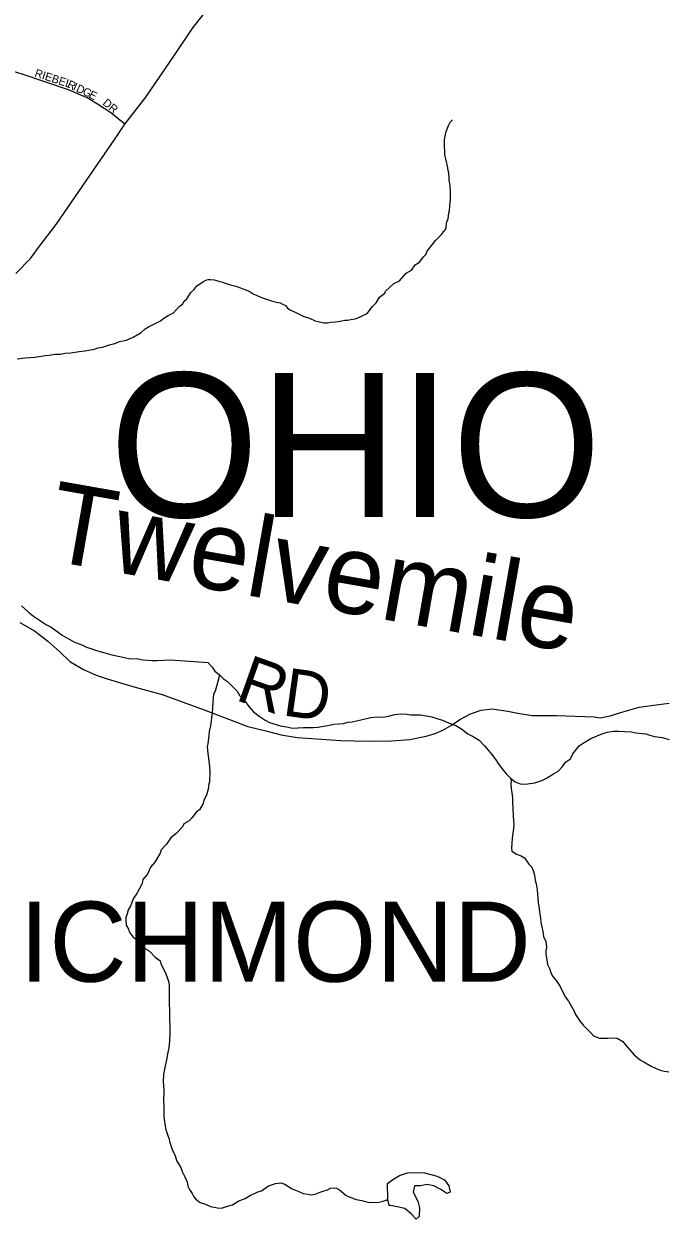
# Model space of a CAD drawing. Extents: x 1310247 to 1664935, y 235267 to 584339.
# Drawn here: x 1469822 to 1473828, y 352874 to 360339 of the extents above; entities that cross this region are included whole.
import ezdxf

# ---------------------------------------------------------------- set-up
doc = ezdxf.new("R2010")
doc.units = 0
for name, color, linetype in [('GM_X_Corporation_Text', 7, 'Continuous'), ('GM_X_County_Road', 7, 'Continuous'), ('GM_X_County_Road_Text', 7, 'Continuous'), ('GM_X_Minor_Lake', 7, 'Continuous'), ('GM_X_Minor_River', 7, 'Continuous'), ('GM_X_Minor_River_Text', 7, 'Continuous'), ('GM_X_State_Route', 7, 'Continuous'), ('GM_X_Township_Subdivision', 7, 'Continuous'), ('GM_X_Township_Subdivision_Text', 7, 'Continuous'), ('GM_X_Township_Text', 7, 'Continuous')]:
    doc.layers.add(name, color=color, linetype=linetype)

msp = doc.modelspace()

# ---------------------------------------------------------------- linework, layer by layer
at = {"layer": 'GM_X_County_Road'}
msp.add_lwpolyline([(1469795.9, 356601), (1469889.4, 356548.5), (1469971.5, 356483.6), (1470046.9, 356415.8), (1470109.9, 356356.6), (1470194.9, 356306), (1470274.1, 356271.7), (1470341.8, 356248.8), (1470516.5, 356196.3), (1470685.4, 356150.5), (1470947.9, 356054.1), (1471221.8, 355950.1), (1471342, 355921.4), (1471428.9, 355897.6), (1471529.1, 355881.3), (1471803, 355862.2), (1471972.9, 355859.4), (1472118, 355860.3), (1472232.5, 355869.9), (1472334.6, 355890.9), (1472390.9, 355906.1), (1472439.6, 355928.1), (1472497.8, 355960.6), (1472545.5, 355994.9), (1472613.4, 356029), (1472680.1, 356052.2), (1472747.8, 356059.8), (1472846.2, 356046.5), (1472909.2, 356033.1), (1472997.9, 356018.8), (1473150.6, 356018.8), (1473384.4, 356011.1), (1473423.6, 356005.4), (1473485.6, 356016.9), (1473531.4, 356032.1), (1473594.4, 356051.2), (1473666.9, 356072.2), (1473755.7, 356084.6), (1473853.1, 356096.1)], dxfattribs=at)
at = {"layer": 'GM_X_Minor_Lake'}
for points in [[(1472096.5, 352999.2), (1472094, 353095.6), (1472126.5, 353121.1), (1472169, 353146.5), (1472219.4, 353163.6), (1472275.6, 353164.7), (1472325.6, 353161.8), (1472403.5, 353142.4), (1472449.2, 353119.5), (1472476.6, 353080.9), (1472485.9, 353042.6), (1472463.7, 353032.9), (1472428.1, 353059.6), (1472382.4, 353080.5), (1472340.4, 353089.3), (1472300.2, 353082), (1472262.1, 353080.6), (1472253.4, 353042.6), (1472282.5, 352985.9), (1472293.8, 352943.6), (1472290.9, 352889.5), (1472272.6, 352873.7)], [(1472104.7, 352958.2), (1472096.5, 352999.2)], [(1472272.6, 352873.7), (1472241.1, 352906.4), (1472201.5, 352939.2), (1472153.6, 352950.1), (1472111.7, 352958.8), (1472104.7, 352958.2)]]:
    msp.add_lwpolyline(points, dxfattribs=at)
at = {"layer": 'GM_X_Minor_River'}
for points in [[(1471485.9, 358553.7), (1471537.8, 358528.7), (1471553.7, 358520.4), (1471571.6, 358512.1), (1471593.6, 358505.7), (1471607.6, 358501.4), (1471641.5, 358484.7), (1471661.5, 358480.4), (1471695.5, 358471.8), (1471719.6, 358471.3), (1471741.8, 358475), (1471766, 358478.6), (1471784.1, 358480.3), (1471808.3, 358483.9), (1471826.4, 358487.6), (1471844.5, 358489.3), (1471864.7, 358493), (1471890.9, 358496.5), (1471905, 358500.3), (1471935.5, 358515.9), (1471965.9, 358529.4), (1472000.8, 358573), (1472023.4, 358596.8), (1472044.1, 358632.6), (1472076.7, 358656.1), (1472081, 358670.1), (1472134.1, 358717.5), (1472168.6, 358735), (1472211.6, 358782.5), (1472244.1, 358800), (1472266.8, 358833.8), (1472293.3, 358851.4), (1472307.7, 358869.2), (1472318, 358883.1), (1472334.3, 358898.9), (1472342.7, 358918.9), (1472373.6, 358958.6), (1472394.2, 358986.3), (1472431.1, 359023.9), (1472443.4, 359039.8), (1472457.8, 359057.6), (1472464.6, 359101.7), (1472473, 359121.7), (1472477.7, 359155.8), (1472482, 359171.8), (1472482.6, 359203.9), (1472484.9, 359222), (1472487.2, 359240), (1472488.1, 359290.2), (1472484.8, 359330.5), (1472479.4, 359362.7), (1472479.6, 359376.8), (1472476.2, 359409), (1472472.4, 359423.2), (1472468.9, 359451.4), (1472465.3, 359469.5), (1472457.7, 359495.8), (1472452.1, 359522), (1472452.4, 359538.1), (1472449.2, 359580.3), (1472449.5, 359600.4), (1472449.8, 359614.5), (1472456.4, 359648.5), (1472460.8, 359666.5), (1472475.5, 359704.5), (1472485.9, 359724.4), (1472500.3, 359740.2)], [(1469780, 358247.4), (1469828.4, 358252.6), (1469890.8, 358257.5), (1469955.3, 358268.5), (1469979.4, 358270.1), (1470017.7, 358275.4), (1470049.9, 358276.9), (1470078.1, 358282.4), (1470116.3, 358283.8), (1470166.8, 358293), (1470203, 358296.4), (1470239.3, 358303.8), (1470263.5, 358307.4), (1470283.7, 358315.1), (1470314, 358320.6), (1470356.4, 358333.9), (1470390.8, 358343.4), (1470419.1, 358355), (1470463.5, 358364.3), (1470504, 358381.6), (1470554.8, 358410.9), (1470579.3, 358434.6), (1470601.7, 358446.3), (1470642.2, 358467.7), (1470674.7, 358485.2), (1470691, 358497), (1470723.5, 358516.6), (1470756, 358534.1), (1470792.9, 358573.7), (1470813.2, 358587.4), (1470823.7, 358607.3), (1470840, 358621.1), (1470864.8, 358660.9), (1470883.2, 358678.6), (1470901.7, 358702.4), (1470944.4, 358729.8), (1470958.7, 358737.6), (1470972.8, 358743.4), (1470988.9, 358743.1), (1471011, 358740.8), (1471041, 358732.2), (1471065, 358725.8), (1471078.9, 358719.5), (1471112.9, 358708.9), (1471146.9, 358700.2), (1471174.9, 358689.7), (1471196.8, 358681.3), (1471228.7, 358668.7), (1471254.6, 358652.2), (1471292.5, 358635.4), (1471312.4, 358627.1), (1471350.4, 358616.4), (1471368.4, 358610), (1471398.4, 358601.5), (1471422.4, 358597), (1471438.3, 358588.7), (1471456.3, 358580.4), (1471470.1, 358564.1), (1471485.9, 358553.7)], [(1469806.3, 356704), (1469851.6, 356665), (1469883.1, 356640.3), (1469918.7, 356615.5), (1469964.2, 356584.5)], [(1469964.2, 356584.5), (1469991.9, 356569.9), (1470035.4, 356538.9), (1470061.1, 356520.3), (1470104.6, 356495.3), (1470138.3, 356476.6), (1470184.1, 356459.6), (1470213.9, 356447), (1470245.7, 356436.3), (1470275.6, 356425.7), (1470327.4, 356410.6), (1470371.2, 356397.7), (1470421.2, 356388.6), (1470449.1, 356382.1), (1470489, 356373.2), (1470523.1, 356374.6), (1470565.1, 356367.7), (1470595.1, 356365.1), (1470623.1, 356362.5), (1470653.1, 356361.9), (1470699.3, 356365), (1470735.4, 356366.3), (1470767.5, 356365.7), (1470972.6, 356350.5), (1470976.6, 356346.1)], [(1470976.6, 356346.1), (1470998.2, 356322), (1471015.7, 356295.6), (1471041.4, 356275.1), (1471069, 356248.6), (1471094.7, 356232.1), (1471153.7, 356170.9), (1471171.3, 356142.5), (1471200.8, 356111.9), (1471228.2, 356075.3), (1471257.7, 356042.7), (1471291.2, 356014.1), (1471328.9, 355989.3), (1471356.6, 355974.8), (1471426.4, 355955.6), (1471462.3, 355949), (1471500.2, 355940.3), (1471534.2, 355941.7), (1471568.3, 355945.1), (1471632.4, 355944.1), (1471660.4, 355945.6), (1471694.5, 355953), (1471730.7, 355958.5), (1471758.8, 355964), (1471790.9, 355967.5), (1471818.9, 355969), (1471847.1, 355976.5), (1471873.1, 355980.1), (1471909.3, 355987.5), (1471945.5, 355997), (1471989.7, 356006.2), (1472029.8, 356011.6), (1472065.8, 356009), (1472099.9, 356014.4), (1472140.1, 356025.8), (1472176.2, 356029.1), (1472214.2, 356026.5), (1472240.2, 356024), (1472300.2, 356023), (1472336.1, 356016.4), (1472370.1, 356009.8), (1472407.9, 355999.1), (1472437.8, 355990.6), (1472479.5, 355971.8), (1472521.3, 355957.1), (1472557, 355936.4), (1472596.5, 355905.6), (1472624.3, 355891.1), (1472665.9, 355864.3), (1472699.3, 355829.7), (1472722.9, 355803.2), (1472744.5, 355776.7), (1472769.9, 355742.2), (1472789.4, 355713.8), (1472811, 355685.3), (1472834.5, 355654.8), (1472862.1, 355628.3), (1472891.7, 355605.7), (1472923.5, 355593.1), (1472955.5, 355590.6), (1472983.6, 355594.1), (1473013.7, 355597.6), (1473058, 355612.9), (1473092.3, 355630.4), (1473130.8, 355655.8), (1473161, 355671.3), (1473187.6, 355701), (1473206, 355726.8), (1473236.4, 355748.3), (1473250.9, 355780.2), (1473291.8, 355829.6), (1473322.2, 355851.2), (1473364.6, 355874.6), (1473429.1, 355901.6), (1473465.4, 355915), (1473505.5, 355920.3), (1473539.5, 355921.8), (1473575.5, 355919.2), (1473617.5, 355916.4), (1473645.4, 355909.9), (1473707.4, 355904.9), (1473733.3, 355896.4), (1473761.2, 355887.9), (1473809.1, 355881.1), (1473852.9, 355868.3)], [(1471041.4, 356275.1), (1471042.5, 356262.1), (1471025.3, 356200.1), (1471016.8, 356172.1), (1471006.4, 356154.2), (1471003.4, 356102), (1471000.8, 356067.9), (1470998.2, 356035.8), (1470993.6, 356003.7), (1470988.7, 355953.6), (1470980, 355919.5), (1470977.5, 355893.5), (1470970.6, 355841.3), (1470968.3, 355825.3), (1470969.9, 355805.2), (1470971.5, 355781), (1470975, 355752.8), (1470982.1, 355698.5), (1470983.5, 355666.3), (1470982.4, 355604), (1470975.9, 355582), (1470975.7, 355567.9), (1470962.8, 355521.9), (1470946.1, 355490.1), (1470941.7, 355470), (1470918.9, 355430.2), (1470900.6, 355416.5), (1470871.8, 355380.8), (1470855.4, 355361), (1470820.8, 355341.5), (1470814.5, 355325.5), (1470773.5, 355282), (1470740.9, 355254.4), (1470714, 355214.7), (1470679.3, 355181.1), (1470672.8, 355159.1), (1470639.7, 355103.5), (1470613, 355071.8), (1470594.1, 355027.9), (1470565.3, 354994.2), (1470560.9, 354970.2), (1470527.6, 354906.4), (1470504.9, 354874.7), (1470488, 354828.7), (1470471.4, 354800.9), (1470469.1, 354786.8), (1470458.5, 354754.9), (1470458.2, 354736.8), (1470461.7, 354708.6), (1470475.3, 354684.3), (1470479, 354668.1), (1470504.6, 354635.5), (1470526.4, 354619.1), (1470544, 354594.7), (1470567.9, 354580.2), (1470587.6, 354557.8), (1470607.5, 354547.3), (1470643, 354510.6), (1470672.7, 354486), (1470678.4, 354469.8), (1470709.4, 354404.9), (1470726.7, 354360.4), (1470730.2, 354332.2), (1470729, 354263.9), (1470730.4, 354231.8), (1470731.1, 354161.4), (1470732.2, 354111.2), (1470733.8, 354085), (1470734.7, 354024.7), (1470732.3, 354000.6), (1470732, 353986.6), (1470727.2, 353942.5), (1470718.5, 353906.4), (1470716, 353878.3), (1470700.7, 353810.3), (1470694, 353776.2), (1470693.3, 353736.1), (1470694.8, 353705.9), (1470696.3, 353679.8), (1470695, 353605.4), (1470696.7, 353589.3), (1470695.8, 353539.1), (1470697.3, 353513), (1470700.8, 353482.8), (1470702.5, 353466.7), (1470709.9, 353430.4), (1470715.6, 353414.2), (1470721.3, 353396), (1470729, 353375.8), (1470732.7, 353357.6), (1470749.8, 353303.1), (1470765.3, 353274.7), (1470778.7, 353236.3), (1470802.1, 353195.7), (1470811.7, 353171.4), (1470827.2, 353137), (1470842.7, 353104.6), (1470846.2, 353080.4), (1470857.9, 353058.1), (1470873.5, 353033.8), (1470883.2, 353013.5)], [(1472862.1, 355628.3), (1472866.3, 355611.7), (1472865.4, 355591.8), (1472866.9, 355561.6), (1472870.5, 355537.5), (1472873.9, 355503.2), (1472875.3, 355471), (1472876.8, 355442.9), (1472879.9, 355390.6), (1472881.4, 355362.4), (1472882.9, 355338.3), (1472880.5, 355314.2)], [(1472880.5, 355314.2), (1472873.4, 355254), (1472870.7, 355219.9), (1472868.2, 355191.8), (1472869.9, 355171.7), (1472899.7, 355153.1), (1472929.6, 355142.6), (1472949.5, 355130.2), (1472977, 355091.5), (1472996.7, 355071.1), (1473004.4, 355050.8), (1473011.9, 355022.6), (1473017.3, 354990.3), (1473023, 354968.1), (1473028.3, 354929.9), (1473034.9, 354849.4), (1473038.5, 354829.2), (1473043.9, 354792.9), (1473049.2, 354752.7), (1473052.8, 354728.5), (1473063.8, 354670), (1473069.3, 354639.8), (1473082.7, 354607.4), (1473088.2, 354573.1), (1473083.7, 354551.1), (1473083.3, 354527), (1473086.9, 354504.8), (1473094.2, 354464.5), (1473105.8, 354438.2), (1473113.4, 354414), (1473125.1, 354391.6), (1473148.7, 354363.1), (1473172.1, 354326.5), (1473203.1, 354261.7), (1473224.8, 354235.2), (1473259.8, 354172.3), (1473269.5, 354152.1), (1473296.8, 354107.4), (1473316.5, 354085), (1473363.9, 354037.9), (1473381.6, 354017.5), (1473419.5, 354002.8), (1473467.8, 354004), (1473489.9, 354005.6), (1473528.1, 354003), (1473563.9, 353982.2), (1473589.4, 353951.7), (1473634.7, 353900.7), (1473674.3, 353865.8), (1473696.2, 353855.4), (1473742, 353828.5), (1473771.8, 353813.9), (1473797.8, 353803.4), (1473821.8, 353797), (1473851.9, 353794.5)], [(1470883.2, 353013.5), (1470897, 352999.2), (1470922.7, 352976.6), (1470956.7, 352966), (1470988.6, 352951.4), (1471032.7, 352944.6), (1471056.8, 352942.2), (1471095.2, 352953.6), (1471125.5, 352963.1), (1471160.1, 352986.6), (1471204.6, 353002), (1471241.2, 353025.4), (1471263.4, 353033.1), (1471283.7, 353044.8), (1471306, 353050.5), (1471350.7, 353081.8), (1471393.2, 353095.2), (1471427.5, 353100.6), (1471453.4, 353092.1), (1471499.1, 353063.2), (1471539, 353046.5), (1471566.9, 353033.9), (1471599, 353029.3), (1471615, 353025), (1471629.1, 353026.8), (1471649.3, 353032.5), (1471667.5, 353040.2), (1471691.8, 353047.8), (1471718.1, 353057.4), (1471738.4, 353067.1), (1471758.5, 353068.8), (1471774.6, 353066.5), (1471794.5, 353056.1), (1471836, 353021.3), (1471854, 353012.9), (1471897.9, 352996.1), (1471934, 352989.5), (1471961.9, 352980.9), (1471976, 352978.7), (1472006.1, 352978.2), (1472040.3, 352979.6), (1472058.5, 352983.3), (1472084.8, 352992.9), (1472096.5, 352999.2)]]:
    msp.add_lwpolyline(points, dxfattribs=at)
at = {"layer": 'GM_X_State_Route'}
for points in [[(1470393.6, 359626.1), (1470453.5, 359713.4), (1470583.6, 359880.9), (1470762.5, 360144.4), (1470878, 360315.2), (1470941.4, 360396.5)], [(1469772.7, 358779.7), (1469863, 358874.1), (1469926.5, 358959.5), (1470023.2, 359086.3), (1470393.6, 359626.1)]]:
    msp.add_lwpolyline(points, dxfattribs=at)
at = {"layer": 'GM_X_Township_Subdivision'}
msp.add_lwpolyline([(1470453.5, 359713.4), (1470365.6, 359784.1), (1470281.9, 359837.8), (1470218.4, 359876.8), (1470100.5, 359926.4), (1469811, 360024), (1469676, 360066.3), (1469623.9, 360079.3), (1469581.6, 360087.4), (1469526.3, 360079.3), (1469469.4, 360058.2), (1469418.9, 360013.7), (1469341.7, 359967.5), (1469140.1, 359830.2), (1468852.5, 359616.9)], dxfattribs=at)

# ---------------------------------------------------------------- texts
at = {"layer": 'GM_X_Corporation_Text'}
msp.add_text('NEW RICHMOND', height=500, rotation=0.00001, dxfattribs=at).set_placement((1467567, 354356.5))
at = {"layer": 'GM_X_County_Road_Text'}
for s, rotation, p in [('R', 340.43072, (1471135.6, 356119.1)), ('D', 352.01543, (1471430.9, 356021.1))]:
    msp.add_text(s, height=300, rotation=rotation, dxfattribs=at).set_placement(p)
at = {"layer": 'GM_X_Minor_River_Text'}
msp.add_text('Twelvemile', height=499.99, rotation=349.99986, dxfattribs=at).set_placement((1469948.9, 356993.2))
at = {"layer": 'GM_X_Township_Subdivision_Text'}
for s, rotation, p in [('RIEBEL', 341.9386, (1469885.5, 360011.2)), ('R', 334.85769, (1470089, 359944.8)), ('I', 334.8431, (1470124.8, 359928)), ('D', 334.85093, (1470144.7, 359918.7)), ('G', 334.60808, (1470184.5, 359900)), ('E', 332.5309, (1470223.8, 359881.3)), ('DR', 320.05654, (1470310.5, 359838.3))]:
    msp.add_text(s, height=50, rotation=rotation, dxfattribs=at).set_placement(p)
at = {"layer": 'GM_X_Township_Text'}
msp.add_text('OHIO', height=900, rotation=0.00001, dxfattribs=at).set_placement((1470355.8, 357258.7))

doc.saveas('drawing.dxf')
